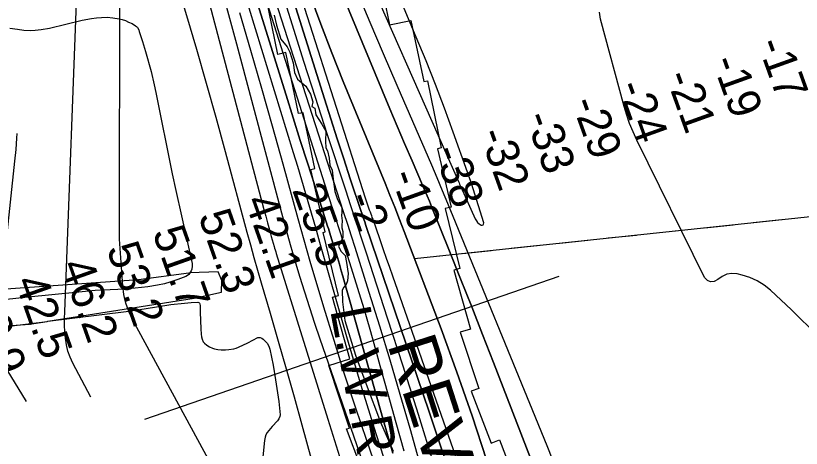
# Model space of a CAD drawing. Extents: x 3161615 to 3199515, y 867541 to 892976.
# Drawn here: x 3177541 to 3179153, y 888183 to 889071 of the extents above; entities that cross this region are included whole.
import ezdxf

# ---------------------------------------------------------------- set-up
doc = ezdxf.new("R2010")
doc.units = 0
for name, color, linetype in [('V-LEVE-TOET', 7, 'Continuous'), ('V-RIVR-EDGE', 7, 'Continuous'), ('V-RIVR-FERY', 7, 'Continuous'), ('V-RIVR-RANG', 7, 'Continuous'), ('V-RRAP-RVMT', 7, 'Continuous'), ('V-RRAP-RVMT-IDEN', 7, 'Continuous'), ('V-SITE-VEGE', 7, 'Continuous'), ('V-TOPO-DPTH', 7, 'Continuous'), ('V-TOPO-MAJR', 7, 'Continuous'), ('V-TOPO-MINR', 7, 'Continuous'), ('V-TOPO-WATR', 7, 'Continuous'), ('V-TOPO-WATR-IDEN', 7, 'Continuous')]:
    doc.layers.add(name, color=color, linetype=linetype)

msp = doc.modelspace()

# ---------------------------------------------------------------- linework, layer by layer
at = {"layer": 'V-LEVE-TOET'}
msp.add_line((3177605.6, 888443.8), (3177606.6, 888444), dxfattribs=at)
for points in [[(3177898.7, 888543.3), (3177896.4, 888543.2), (3177792.8, 888529.3), (3177403.9, 888501.5), (3177153.2, 888466.7), (3177134.8, 888468.8), (3177120.9, 888472.1), (3177108.8, 888480.7), (3177091.4, 888496.9), (3177078.3, 888517.6), (3176965.5, 888917.1), (3176907, 889101.6), (3176861, 889216.9), (3176721, 889541.1), (3176593, 889820.5), (3176402.2, 890282.3), (3176305.4, 890484.1), (3176289.1, 890532.1), (3176279.3, 890565.2), (3176201.6, 890987.1), (3176169.7, 891167)], [(3177606.6, 888444), (3177907.6, 888491.3), (3177963.2, 888503.8), (3177964.3, 888528.1), (3177956.8, 888545.6), (3177898.7, 888543.3)], [(3177374.5, 888421.4), (3177386.5, 888424.4), (3177569.4, 888438.2), (3177605.6, 888443.8)]]:
    msp.add_lwpolyline(points, dxfattribs=at)
at = {"layer": 'V-RIVR-EDGE'}
msp.add_lwpolyline([(3178071.8, 889072.4), (3178076.6, 889051.9), (3178085.1, 889023.2), (3178098.4, 889007.5), (3178103.6, 888996.5), (3178110.2, 888974.5), (3178113.5, 888955), (3178119.7, 888941.1), (3178136.8, 888926.8), (3178145.8, 888910.1), (3178150.6, 888894.3), (3178149.1, 888885.3), (3178154.8, 888881.4), (3178157.2, 888868.1), (3178169.1, 888849), (3178177.6, 888834.6), (3178177.1, 888814.1), (3178177.5, 888799.8), (3178180.8, 888794.1), (3178184.1, 888778.8), (3178186, 888764.5), (3178190.8, 888754.5), (3178192.6, 888735.9), (3178195.9, 888710.6), (3178201.6, 888694.4), (3178210.1, 888677.7), (3178210.1, 888667.2), (3178209.6, 888661.5), (3178211, 888650.5), (3178210.5, 888640.5), (3178210.5, 888635.7), (3178212.4, 888628.1), (3178212.3, 888615.2), (3178203.7, 888598.1), (3178208.5, 888588), (3178217.5, 888578.9), (3178219.9, 888564.6), (3178223.1, 888542.2), (3178221.7, 888527), (3178219.3, 888519.8), (3178214.5, 888514.1), (3178211.1, 888507.9), (3178211.5, 888484.1), (3178216.7, 888445.4), (3178238.5, 888374.8), (3178260.2, 888315.1), (3178289.6, 888236.8), (3178315.7, 888177.6)], dxfattribs=at)
at = {"layer": 'V-RIVR-FERY'}
for points in [[(3178359.6, 888572.9), (3182713.3, 889035)], [(3178955.7, 888636.2), (3179013.6, 888642.3)], [(3179055, 888646.7), (3179113, 888652.9)], [(3178856.3, 888625.6), (3178914.3, 888631.8)], [(3178657.6, 888604.5), (3178715.6, 888610.7)], [(3178757, 888615.1), (3178815, 888621.2)], [(3178558.3, 888594), (3178616.3, 888600.1)], [(3178359.6, 888572.9), (3178417.6, 888579)], [(3178459, 888583.4), (3178516.9, 888589.6)]]:
    msp.add_lwpolyline(points, dxfattribs=at)
at = {"layer": 'V-RIVR-RANG'}
msp.add_line((3177805.8, 888243), (3178656.5, 888536.6), dxfattribs=at)
at = {"layer": 'V-RRAP-RVMT'}
for p, q in [((3178282, 889177.6), (3178308.1, 889052.8)), ((3178079.3, 888991.9), (3178053.3, 889118.8)), ((3178308.1, 889052.8), (3178352.1, 889061.7)), ((3178352.1, 889061.7), (3178378.5, 888936.1)), ((3178095.2, 888995.5), (3178079.3, 888991.9)), ((3178121.6, 888870.6), (3178095.2, 888995.5)), ((3178378.5, 888936.1), (3178386.1, 888937.8)), ((3178386.1, 888937.8), (3178414.2, 888799.8)), ((3178131.1, 888872.2), (3178121.6, 888870.6)), ((3178154.8, 888757.6), (3178131.1, 888872.2)), ((3178414.2, 888799.8), (3178407, 888798.1)), ((3178407, 888798.1), (3178434.5, 888678.3)), ((3178147, 888755.4), (3178154.8, 888757.6)), ((3178176, 888627.4), (3178147, 888755.4)), ((3178434.5, 888678.3), (3178422.8, 888675.8)), ((3178422.8, 888675.8), (3178452.3, 888552.1)), ((3178171.8, 888626.1), (3178176, 888627.4)), ((3178203.3, 888497.1), (3178171.8, 888626.1)), ((3178452.3, 888552.1), (3178440.2, 888549.3)), ((3178440.2, 888549.3), (3178474.5, 888428.1)), ((3178191.5, 888493.5), (3178203.3, 888497.1)), ((3178226.8, 888366.9), (3178191.5, 888493.5)), ((3178474.5, 888428.1), (3178453, 888422)), ((3178453, 888422), (3178491.8, 888306)), ((3178183.7, 888353.2), (3178226.8, 888366.9)), ((3178225.8, 888224.6), (3178183.7, 888353.2)), ((3178491.8, 888306), (3178475.8, 888300.5)), ((3178475.8, 888300.5), (3178516.6, 888193.8)), ((3178220.1, 888223.3), (3178225.8, 888224.6)), ((3178270, 888092), (3178220.1, 888223.3)), ((3178516.6, 888193.8), (3178533.8, 888200.7)), ((3178533.8, 888200.7), (3178580.6, 888078.6))]:
    msp.add_line(p, q, dxfattribs=at)
at = {"layer": 'V-SITE-VEGE'}
for p, q in [((3177610.1, 889045.9), (3177677.3, 889062)), ((3177677.3, 889062), (3177696.4, 889065.6)), ((3177696.4, 889065.6), (3177706.5, 889067)), ((3177706.5, 889067), (3177717.2, 889067.9)), ((3177717.2, 889067.9), (3177728.5, 889068.1)), ((3177728.5, 889068.1), (3177740.5, 889067.3)), ((3177740.5, 889067.3), (3177753.1, 889065.1)), ((3177753.1, 889065.1), (3177759.5, 889063.4)), ((3177759.5, 889063.4), (3177766.1, 889061.2)), ((3177766.1, 889061.2), (3177772.8, 889058.4)), ((3177772.8, 889058.4), (3177779.7, 889055)), ((3177529.2, 889046), (3177544.5, 889043.4)), ((3177544.5, 889043.4), (3177558, 889041.6)), ((3177581, 889041.7), (3177593.4, 889043)), ((3177593.4, 889043), (3177610.1, 889045.9)), ((3177779.7, 889055), (3177786.8, 889050.7)), ((3177786.8, 889050.7), (3177789, 889049)), ((3177789, 889049), (3177790.7, 889047)), ((3177790.7, 889047), (3177793.4, 889042.4)), ((3177793.4, 889042.4), (3177794.6, 889039.1)), ((3177558, 889041.6), (3177571.8, 889041.2)), ((3177571.8, 889041.2), (3177581, 889041.7)), ((3177794.6, 889039.1), (3177801, 889018.5)), ((3177801, 889018.5), (3177807.2, 888998)), ((3177807.2, 888998), (3177818.7, 888957)), ((3177818.7, 888957), (3177825.5, 888929.3)), ((3177825.5, 888929.3), (3177828.9, 888913.4)), ((3177828.9, 888913.4), (3177862.4, 888746.9)), ((3177862.4, 888746.9), (3177869.7, 888712.3)), ((3177869.7, 888712.3), (3177893.2, 888608.8)), ((3177893.2, 888608.8), (3177902.9, 888562.9)), ((3177902.9, 888562.9), (3177903.3, 888557.2)), ((3177898.4, 888542.7), (3177896.5, 888540.4)), ((3177898.7, 888543.3), (3177898.4, 888542.7)), ((3177901, 888547.4), (3177898.7, 888543.3)), ((3177902.4, 888551.2), (3177901, 888547.4)), ((3177903.3, 888557.2), (3177902.4, 888551.2)), ((3177874, 888529.6), (3177857.5, 888524.3)), ((3177890.5, 888536.1), (3177874, 888529.6)), ((3177893.9, 888538.1), (3177890.5, 888536.1)), ((3177896.5, 888540.4), (3177893.9, 888538.1)), ((3177785.9, 888511.9), (3177750.9, 888509.5)), ((3177812.1, 888514.8), (3177785.9, 888511.9)), ((3177831.7, 888518.1), (3177812.1, 888514.8)), ((3177846.4, 888521.3), (3177831.7, 888518.1)), ((3177857.5, 888524.3), (3177846.4, 888521.3)), ((3177677.5, 888504.7), (3177559.7, 888492.7)), ((3177704.2, 888507), (3177677.5, 888504.7)), ((3177750.9, 888509.5), (3177704.2, 888507)), ((3177559.7, 888492.7), (3177442, 888480.6))]:
    msp.add_line(p, q, dxfattribs=at)
for points in [[(3177443.2, 888423.6), (3177605.6, 888443.8), (3177606.6, 888444), (3177768, 888464.3), (3177804.7, 888469.7), (3177859.7, 888478.3), (3177887.2, 888481.5), (3177901, 888482.6), (3177914.7, 888483.2), (3177916.9, 888482.6), (3177918.3, 888481.3), (3177919.1, 888479.6), (3177919.8, 888475.7), (3177919.9, 888462.7), (3177920.7, 888428.5), (3177921.5, 888417.8), (3177922.3, 888412.5), (3177923.5, 888407.2), (3177925.8, 888402.2), (3177928.3, 888399.1), (3177933.1, 888395)], [(3177933.1, 888395), (3177938.7, 888391.6), (3177944.7, 888388.9), (3177949.2, 888387.5), (3177955.9, 888386.2), (3177962.7, 888385.8), (3177971.6, 888385.8), (3177978.4, 888386.1), (3177988.4, 888387.6), (3177993.3, 888388.9), (3177998, 888390.7), (3178017.2, 888400), (3178038.2, 888410.5), (3178040.8, 888411.1), (3178042.9, 888410.8), (3178046, 888409.5), (3178048.9, 888407.5), (3178053.9, 888402.7), (3178056.9, 888399), (3178060.3, 888393.1), (3178062.5, 888386.6), (3178066.1, 888370.4), (3178069.3, 888354), (3178074.4, 888323.9), (3178077.3, 888306), (3178081.1, 888279.1), (3178082.5, 888265.6), (3178083.6, 888252.2), (3178083.2, 888248.8), (3178081.1, 888244), (3178078, 888239.5), (3178067.6, 888228.4), (3178060.4, 888220.2), (3178057.1, 888215.9), (3178054.4, 888211.1), (3178052.8, 888206.3), (3178051.4, 888199.1), (3178047.1, 888152.3)]]:
    msp.add_lwpolyline(points, dxfattribs=at)
at = {"layer": 'V-TOPO-DPTH'}
for points in [[(3178315.1, 888173.7), (3178294.6, 888244.3), (3178234.2, 888459), (3178228.7, 888478.4), (3178223.3, 888497.7), (3178217.9, 888517.1), (3178212.4, 888536.5), (3178209.3, 888547.5), (3178205.4, 888561.3), (3178201.3, 888575.1), (3178197.2, 888588.9), (3178192.9, 888602.6), (3178187.3, 888620.5), (3178185.8, 888625.3), (3178184.3, 888630), (3178182.8, 888634.8), (3178181.3, 888639.6), (3178154.7, 888722.7), (3178139.9, 888769.1), (3178125.2, 888815.5), (3178110.6, 888861.9), (3178096.1, 888908.4), (3177993, 889239.4)], [(3178069.2, 889235.9), (3178174.6, 888900.4), (3178187.6, 888859.4), (3178200.8, 888818.5), (3178214.2, 888777.6), (3178227.7, 888736.8), (3178250.2, 888669.4), (3178252.6, 888662.3), (3178254.9, 888655.2), (3178257.3, 888648.1), (3178259.7, 888641), (3178389.4, 888258.4), (3178411.7, 888192.3), (3178433.9, 888126.1)], [(3178433.9, 888126.1), (3178411.7, 888192.3), (3178389.4, 888258.4), (3178259.7, 888641), (3178257.3, 888648.1), (3178254.9, 888655.2), (3178252.6, 888662.3), (3178250.2, 888669.4), (3178227.7, 888736.8), (3178214.2, 888777.6), (3178200.8, 888818.5), (3178187.6, 888859.4), (3178174.6, 888900.4), (3178069.2, 889235.9)], [(3178157.1, 889246.8), (3178293.8, 888916.4), (3178308.7, 888880.5), (3178323.8, 888844.6), (3178339.2, 888808.8), (3178354.6, 888773.1), (3178376.2, 888723.6), (3178380.9, 888712.7), (3178385.5, 888701.7), (3178390.1, 888690.7), (3178394.6, 888679.7), (3178431.5, 888588), (3178454.3, 888531), (3178477, 888473.9), (3178499.3, 888416.8), (3178521.6, 888359.6), (3178665.2, 887987.7)], [(3178665.2, 887987.7), (3178521.6, 888359.6), (3178499.3, 888416.8), (3178477, 888473.9), (3178454.3, 888531), (3178431.5, 888588), (3178394.6, 888679.7), (3178390.1, 888690.7), (3178385.5, 888701.7), (3178380.9, 888712.7), (3178376.2, 888723.6), (3178354.6, 888773.1), (3178339.2, 888808.8), (3178323.8, 888844.6), (3178308.7, 888880.5), (3178293.8, 888916.4), (3178157.1, 889246.8)], [(3178240.6, 889123.5), (3178267.8, 889058.4), (3178295.4, 888993.5), (3178323.3, 888928.7), (3178394.2, 888765.1), (3178405.5, 888739), (3178416.6, 888712.8), (3178427.6, 888686.5), (3178438.4, 888660.2), (3178612.7, 888234), (3178632.4, 888185.7), (3178651.9, 888137.2)], [(3178240.6, 889123.5), (3178267.8, 889058.4), (3178295.4, 888993.5), (3178323.3, 888928.7), (3178394.2, 888765.1), (3178405.5, 888739), (3178416.6, 888712.8), (3178427.6, 888686.5), (3178438.4, 888660.2), (3178612.7, 888234), (3178632.4, 888185.7), (3178651.9, 888137.2)], [(3178507.3, 888159.9), (3178478, 888250), (3178446.7, 888339.4), (3178414.1, 888428.3), (3178338.4, 888628.2), (3178328.8, 888653.2), (3178319.1, 888678.1), (3178309.2, 888702.9), (3178299.1, 888727.7), (3178213.3, 888936.5), (3178189.8, 888995.2), (3178167.1, 889054.1), (3178145.5, 889113.4)], [(3178507.3, 888159.9), (3178478, 888250), (3178446.7, 888339.4), (3178414.1, 888428.3), (3178338.4, 888628.2), (3178328.8, 888653.2), (3178319.1, 888678.1), (3178309.2, 888702.9), (3178299.1, 888727.7), (3178213.3, 888936.5), (3178189.8, 888995.2), (3178167.1, 889054.1), (3178145.5, 889113.4)], [(3178074.7, 889099.2), (3178085.7, 889064.9), (3178206.5, 888690.8), (3178214.1, 888667.1), (3178221.7, 888643.4), (3178229.3, 888619.7), (3178236.9, 888596), (3178266.1, 888504.2), (3178287.9, 888434.6), (3178309.1, 888364.7), (3178329.7, 888294.7), (3178349.7, 888224.4), (3178407.3, 888018.3)], [(3178074.7, 889099.2), (3178085.7, 889064.9), (3178206.5, 888690.8), (3178214.1, 888667.1), (3178221.7, 888643.4), (3178229.3, 888619.7), (3178236.9, 888596), (3178266.1, 888504.2), (3178287.9, 888434.6), (3178309.1, 888364.7), (3178329.7, 888294.7), (3178349.7, 888224.4), (3178407.3, 888018.3)], [(3179169.4, 888432.2), (3179151.5, 888450.1), (3179133.2, 888467.6), (3179090.1, 888507.9), (3179077, 888518.3), (3179063.1, 888527.2), (3179047.9, 888533.8), (3179032, 888538.9), (3179022.1, 888541.2), (3179011, 888542), (3179000.6, 888540.7), (3178991, 888536.2), (3178982.1, 888529.7), (3178974.4, 888525.8), (3178967.3, 888524.8), (3178960.8, 888528), (3178954.8, 888534.1), (3178815.8, 888816), (3178808.1, 888832.8), (3178801.1, 888849.9), (3178795.1, 888867.3), (3178789.8, 888884.9), (3178741.4, 889064), (3178739.1, 889078.5)], [(3179169.4, 888432.2), (3179151.5, 888450.1), (3179133.2, 888467.6), (3179090.1, 888507.9), (3179077, 888518.3), (3179063.1, 888527.2), (3179047.9, 888533.8), (3179032, 888538.9), (3179022.1, 888541.2), (3179011, 888542), (3179000.6, 888540.7), (3178991, 888536.2), (3178982.1, 888529.7), (3178974.4, 888525.8), (3178967.3, 888524.8), (3178960.8, 888528), (3178954.8, 888534.1), (3178815.8, 888816), (3178808.1, 888832.8), (3178801.1, 888849.9), (3178795.1, 888867.3), (3178789.8, 888884.9), (3178741.4, 889064), (3178739.1, 889078.5)]]:
    msp.add_lwpolyline(points, dxfattribs=at)
at = {"layer": 'V-TOPO-MAJR'}
for points in [[(3178474.3, 888733.4), (3178471.4, 888741.9), (3178468.4, 888750.4), (3178439.1, 888832.1), (3178421.1, 888881.3), (3178402.5, 888930.3), (3178383.2, 888978.9), (3178363.3, 889027.4), (3178245.3, 889308.9)], [(3178220.9, 889250.5), (3178449.7, 888730.7), (3178450.9, 888728.1), (3178452, 888725.4), (3178453.2, 888722.8), (3178454.4, 888720.2), (3178484.2, 888654.3), (3178486.5, 888650.4), (3178489.2, 888646.9), (3178492.5, 888644), (3178496.3, 888641.4), (3178498.7, 888641.3), (3178500.5, 888641.8), (3178501.4, 888643.5), (3178501.7, 888645.9), (3178479.8, 888716.2), (3178477.1, 888724.8), (3178474.3, 888733.4)], [(3177973.8, 889088.9), (3177984, 889051.2), (3177994.2, 889013.5), (3178086.3, 888666.7), (3178095.2, 888634.1), (3178104.3, 888601.5), (3178113.8, 888569), (3178123.6, 888536.6), (3178133.7, 888504.3), (3178144, 888472.1), (3178154.6, 888440), (3178165.5, 888407.9), (3178332.7, 887924.7)], [(3177563.2, 888279.1), (3177507.6, 888369.2), (3177503.6, 888377.5), (3177500.7, 888386.1), (3177499.6, 888395), (3177499.7, 888404.2), (3177539.5, 888773), (3177541.8, 888796.5), (3177543.6, 888820), (3177544.1, 888829.8)]]:
    msp.add_lwpolyline(points, dxfattribs=at)
at = {"layer": 'V-TOPO-MINR'}
for points in [[(3178048.8, 887953.7), (3177780.9, 888447.5), (3177773.2, 888464.1), (3177767.1, 888481.1), (3177763.2, 888498.8), (3177760.8, 888516.9), (3177754.3, 888612.6), (3177754.8, 889149.8), (3177752.9, 889176.5), (3177752.3, 889203.3), (3177752.6, 889230.2), (3177755.3, 889296.1), (3177764.8, 889312.2), (3177776, 889320.5), (3177789.5, 889317.2), (3177804.6, 889306.2), (3177835, 889242.1), (3177842, 889226.4), (3177848.5, 889210.5)], [(3178079.7, 889256.5), (3178258.5, 888697.6), (3178260.5, 888691.5), (3178262.5, 888685.3), (3178264.6, 888679.2), (3178266.7, 888673.1), (3178268.3, 888668.5), (3178269.6, 888664.7), (3178271, 888660.9), (3178272.3, 888657.1), (3178273.7, 888653.4), (3178275.1, 888649.6), (3178276.5, 888645.8), (3178277.8, 888642), (3178279.2, 888638.2), (3178289.1, 888609.6), (3178295.4, 888591.5), (3178301.7, 888573.4), (3178308, 888555.2), (3178314.4, 888537.1), (3178488.2, 888040.2)], [(3177695.2, 888288), (3177658.4, 888358.2), (3177652.8, 888370.4), (3177648.2, 888382.9), (3177645.1, 888395.9), (3177642.9, 888409.2), (3177641.8, 888422.7), (3177641.2, 888436.2), (3177641.1, 888449.7), (3177641.5, 888463.2), (3177668.3, 889171.5), (3177665.5, 889194.1), (3177659.4, 889239.9)], [(3177993, 889239.4), (3178096.1, 888908.4), (3178110.6, 888861.9), (3178125.2, 888815.5), (3178139.9, 888769.1), (3178154.7, 888722.7), (3178181.3, 888639.6), (3178182.8, 888634.8), (3178184.3, 888630), (3178185.8, 888625.3), (3178187.3, 888620.5), (3178192.9, 888602.6), (3178197.2, 888588.9), (3178201.3, 888575.1), (3178205.4, 888561.3), (3178209.3, 888547.5), (3178212.4, 888536.5), (3178217.9, 888517.1), (3178223.3, 888497.7), (3178228.7, 888478.4), (3178234.2, 888459), (3178294.6, 888244.3), (3178315.1, 888173.7)], [(3178069.2, 889235.9), (3178174.6, 888900.4), (3178187.6, 888859.4), (3178200.8, 888818.5), (3178214.2, 888777.6), (3178227.7, 888736.8), (3178250.2, 888669.4), (3178252.6, 888662.3), (3178254.9, 888655.2), (3178257.3, 888648.1), (3178259.7, 888641), (3178389.4, 888258.4), (3178411.7, 888192.3), (3178433.9, 888126.1)], [(3178665.2, 887987.7), (3178521.6, 888359.6), (3178499.3, 888416.8), (3178477, 888473.9), (3178454.3, 888531), (3178431.5, 888588), (3178394.6, 888679.7), (3178390.1, 888690.7), (3178385.5, 888701.7), (3178380.9, 888712.7), (3178376.2, 888723.6), (3178354.6, 888773.1), (3178339.2, 888808.8), (3178323.8, 888844.6), (3178308.7, 888880.5), (3178293.8, 888916.4), (3178157.1, 889246.8)], [(3177848.5, 889210.5), (3177854.3, 889194.4), (3177859.6, 889178.1), (3177891.4, 889072), (3177912, 889002.4), (3177932.1, 888932.7), (3177951.7, 888862.9), (3177970.9, 888792.9), (3178015.6, 888627.2), (3178022.8, 888601.1), (3178030, 888575), (3178037.4, 888549), (3178044.9, 888523), (3178063.2, 888460.7), (3178079.8, 888403.5), (3178096.2, 888346.2), (3178112.4, 888288.9), (3178128.3, 888231.5), (3178164.7, 888099.5)], [(3177980.8, 889215.6), (3178110.8, 888790.8), (3178119.3, 888762.7), (3178127.8, 888734.5), (3178136, 888706.3), (3178144.2, 888678), (3178156.2, 888636.3), (3178158.3, 888628.9), (3178160.4, 888621.5), (3178162.5, 888614.1), (3178164.6, 888606.7), (3178220.1, 888413.2), (3178249.6, 888313.2), (3178280.1, 888213.5), (3178312.2, 888114.2)], [(3177911, 889202.7), (3178050.4, 888673.7), (3178054.1, 888659.8), (3178057.9, 888646), (3178061.7, 888632.1), (3178065.6, 888618.2), (3178071.3, 888597.9), (3178072.4, 888594.2), (3178073.5, 888590.6), (3178074.6, 888586.9), (3178075.7, 888583.2), (3178181.6, 888243), (3178205.7, 888166.6)], [(3178028.1, 889187.6), (3178194.3, 888665.9), (3178198.9, 888651.4), (3178203.5, 888636.9), (3178208.1, 888622.4), (3178212.6, 888607.9), (3178229.7, 888553.5), (3178242.7, 888511.8), (3178255.3, 888470), (3178267.6, 888428), (3178279.5, 888386), (3178288.7, 888353.3), (3178305.1, 888294.9), (3178321.4, 888236.4), (3178337.8, 888178)], [(3178084.9, 889127.4), (3178108.2, 889052.8), (3178131.7, 888978.2), (3178155.6, 888903.8), (3178179.8, 888829.4), (3178217.7, 888714.1), (3178228.3, 888681.8), (3178238.9, 888649.5), (3178249.5, 888617.2), (3178260, 888584.9), (3178303.6, 888451.5), (3178335.6, 888352.4), (3178367.1, 888253.2), (3178398.1, 888153.8)], [(3178240.6, 889123.5), (3178267.8, 889058.4), (3178295.4, 888993.5), (3178323.3, 888928.7), (3178394.2, 888765.1), (3178405.5, 888739), (3178416.6, 888712.8), (3178427.6, 888686.5), (3178438.4, 888660.2), (3178612.7, 888234), (3178632.4, 888185.7), (3178651.9, 888137.2)], [(3178145.5, 889113.4), (3178167.1, 889054.1), (3178189.8, 888995.2), (3178213.3, 888936.5), (3178299.1, 888727.7), (3178309.2, 888702.9), (3178319.1, 888678.1), (3178328.8, 888653.2), (3178338.4, 888628.2), (3178414.1, 888428.3), (3178446.7, 888339.4), (3178478, 888250), (3178507.3, 888159.9)], [(3178000.6, 889077.9), (3178023.2, 889000.4), (3178045.5, 888922.7), (3178067.5, 888845), (3178089.1, 888767.2), (3178120, 888655.3), (3178126.1, 888633.4), (3178132.2, 888611.5), (3178138.6, 888589.6), (3178145, 888567.8), (3178172.9, 888473.7), (3178193.8, 888405), (3178215.2, 888336.5), (3178237.7, 888268.3), (3178260.7, 888200.3), (3178369.3, 887886.8)], [(3179169.4, 888432.2), (3179151.5, 888450.1), (3179133.2, 888467.6), (3179090.1, 888507.9), (3179077, 888518.3), (3179063.1, 888527.2), (3179047.9, 888533.8), (3179032, 888538.9), (3179022.1, 888541.2), (3179011, 888542), (3179000.6, 888540.7), (3178991, 888536.2), (3178982.1, 888529.7), (3178974.4, 888525.8), (3178967.3, 888524.8), (3178960.8, 888528), (3178954.8, 888534.1), (3178815.8, 888816), (3178808.1, 888832.8), (3178801.1, 888849.9), (3178795.1, 888867.3), (3178789.8, 888884.9), (3178741.4, 889064), (3178739.1, 889078.5)]]:
    msp.add_lwpolyline(points, dxfattribs=at)
at = {"layer": 'V-TOPO-WATR'}
msp.add_lwpolyline([(3178074.7, 889099.2), (3178085.7, 889064.9), (3178206.5, 888690.8), (3178214.1, 888667.1), (3178221.7, 888643.4), (3178229.3, 888619.7), (3178236.9, 888596), (3178266.1, 888504.2), (3178287.9, 888434.6), (3178309.1, 888364.7), (3178329.7, 888294.7), (3178349.7, 888224.4), (3178407.3, 888018.3)], dxfattribs=at)

# ---------------------------------------------------------------- texts
at = {"layer": 'V-RIVR-RANG'}
for s, rotation, p in [('-17', 289.7539, (3179062.6, 889014.3)), ('-19', 289.7539, (3178969.4, 888978)), ('-21', 289.7539, (3178874.1, 888947.4)), ('-24', 289.7539, (3178775.3, 888926.8)), ('-29', 289.7539, (3178681.1, 888893.2)), ('-33', 289.7539, (3178585.5, 888863.4)), ('-32', 289.7539, (3178491.5, 888829.3)), ('-38', 289.7539, (3178398, 888793.8)), ('-10', 289.7539, (3178309.6, 888744.1)), ('25.5', 289.7539, (3178108, 888713.9)), ('-2', 289.7539, (3178220, 888697.8)), ('42.1', 289.4683, (3178010.3, 888691.6)), ('52.3', 289.4683, (3177915.3, 888660.3)), ('51.7', 289.4683, (3177821.1, 888626.7)), ('53.2', 289.4683, (3177726.9, 888593.2)), ('46.2', 289.4683, (3177632.7, 888559.6)), ('42.5', 289.4683, (3177538.5, 888526)), ('40.9', 289.4683, (3177444.3, 888492.7))]:
    msp.add_text(s, height=67, rotation=rotation, dxfattribs=at).set_placement(p)
at = {"layer": 'V-RRAP-RVMT-IDEN'}
msp.add_text('REVET.', height=100, rotation=287.8252, dxfattribs=at).set_placement((3178303.1, 888396.8))
at = {"layer": 'V-TOPO-WATR-IDEN'}
msp.add_text('L.W.R.P.', height=83, rotation=280.7195, dxfattribs=at).set_placement((3178186.2, 888467.3))

doc.saveas('drawing.dxf')
